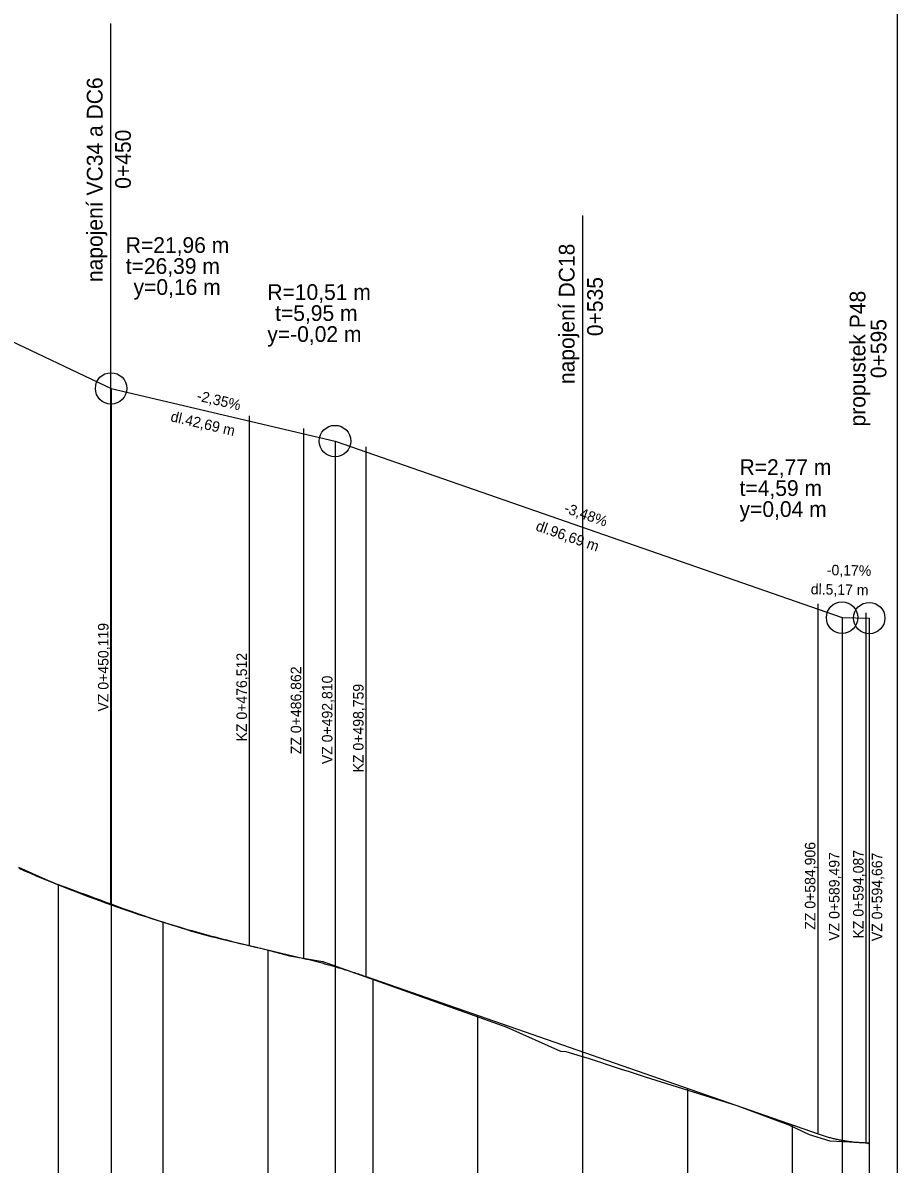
# Model space of a CAD drawing. Extents: x -632716 to -629545, y -1094726 to -1088285.
# Drawn here: x -632010.6 to -631843.9, y -1089374.5 to -1089157 of the extents above; entities that cross this region are included whole.
import ezdxf

# ---------------------------------------------------------------- set-up
doc = ezdxf.new("R2010")
doc.units = 0
for name, color, linetype in [('20', 7, 'Continuous'), ('Default', 7, 'Continuous'), ('SKLONY_NIVELETA', 7, 'Continuous'), ('SKLONY_POPIS', 7, 'Continuous'), ('TECNY_NIVELETA', 7, 'Continuous'), ('VOZOVKA', 7, 'Continuous')]:
    doc.layers.add(name, color=color, linetype=linetype)

msp = doc.modelspace()

# ---------------------------------------------------------------- linework, layer by layer
at = {"layer": '20'}
for points in [[(-631843.88, -1089136.44), (-631843.88, -1089386.44), (-631843.88, -1089436.44), (-631843.88, -1089376.44)], [(-632003.88, -1089321.27), (-632003.88, -1089386.44), (-632003.88, -1089436.44), (-632003.88, -1089376.44)], [(-631983.88, -1089328.38), (-631983.88, -1089386.44), (-631983.88, -1089436.44), (-631983.88, -1089376.44)], [(-631963.88, -1089333.7), (-631963.88, -1089386.44), (-631963.88, -1089436.44), (-631963.88, -1089376.44)], [(-631943.88, -1089339.21), (-631943.88, -1089386.44), (-631943.88, -1089436.44), (-631943.88, -1089376.44)], [(-631923.88, -1089346.17), (-631923.88, -1089386.44), (-631923.88, -1089436.44), (-631923.88, -1089376.44)], [(-631903.88, -1089353.13), (-631903.88, -1089386.44), (-631903.88, -1089436.44), (-631903.88, -1089376.44)], [(-631883.88, -1089360.1), (-631883.88, -1089386.44), (-631883.88, -1089436.44), (-631883.88, -1089376.44)], [(-631863.88, -1089367.06), (-631863.88, -1089386.44), (-631863.88, -1089436.44), (-631863.88, -1089376.44)]]:
    msp.add_lwpolyline(points, dxfattribs=at)
at = {"layer": 'Default'}
for p, q in [((-631967.37, -1089332.88), (-631957.02, -1089335.31)), ((-631967.37, -1089332.88), (-631957.02, -1089335.31)), ((-631945.13, -1089338.78), (-631858.98, -1089368.76)), ((-631945.13, -1089338.78), (-631858.98, -1089368.76)), ((-631849.8, -1089370.44), (-631849.22, -1089370.45)), ((-631849.8, -1089370.44), (-631849.22, -1089370.45))]:
    msp.add_line(p, q, dxfattribs=at)
for points in [[(-632011.36, -1089318.14), (-632010.26, -1089318.62), (-632009.16, -1089319.09), (-632008.06, -1089319.55), (-632006.96, -1089320.01), (-632005.86, -1089320.47), (-632004.76, -1089320.91), (-632003.66, -1089321.36), (-632002.56, -1089321.79), (-632001.46, -1089322.23), (-632000.36, -1089322.65), (-631999.26, -1089323.07), (-631998.16, -1089323.49), (-631997.07, -1089323.9), (-631995.97, -1089324.3), (-631994.87, -1089324.7), (-631992.67, -1089325.48), (-631991.57, -1089325.86), (-631990.47, -1089326.24), (-631989.37, -1089326.61), (-631988.27, -1089326.98), (-631987.17, -1089327.34), (-631986.07, -1089327.69), (-631984.97, -1089328.04), (-631983.87, -1089328.39), (-631982.77, -1089328.72), (-631981.67, -1089329.06), (-631980.57, -1089329.38), (-631979.47, -1089329.71), (-631978.37, -1089330.02), (-631977.27, -1089330.33), (-631976.17, -1089330.64), (-631975.07, -1089330.94), (-631973.97, -1089331.23), (-631972.87, -1089331.52), (-631971.77, -1089331.8), (-631970.67, -1089332.08), (-631969.57, -1089332.35), (-631968.47, -1089332.62), (-631967.37, -1089332.88)], [(-632011.36, -1089318.14), (-632010.26, -1089318.62), (-632009.16, -1089319.09), (-632008.06, -1089319.55), (-632006.96, -1089320.01), (-632005.86, -1089320.47), (-632004.76, -1089320.91), (-632003.66, -1089321.36), (-632002.56, -1089321.79), (-632001.46, -1089322.23), (-632000.36, -1089322.65), (-631999.26, -1089323.07), (-631998.16, -1089323.49), (-631997.07, -1089323.9), (-631995.97, -1089324.3), (-631994.87, -1089324.7), (-631992.67, -1089325.48), (-631991.57, -1089325.86), (-631990.47, -1089326.24), (-631989.37, -1089326.61), (-631988.27, -1089326.98), (-631987.17, -1089327.34), (-631986.07, -1089327.69), (-631984.97, -1089328.04), (-631983.87, -1089328.39), (-631982.77, -1089328.72), (-631981.67, -1089329.06), (-631980.57, -1089329.38), (-631979.47, -1089329.71), (-631978.37, -1089330.02), (-631977.27, -1089330.33), (-631976.17, -1089330.64), (-631975.07, -1089330.94), (-631973.97, -1089331.23), (-631972.87, -1089331.52), (-631971.77, -1089331.8), (-631970.67, -1089332.08), (-631969.57, -1089332.35), (-631968.47, -1089332.62), (-631967.37, -1089332.88)], [(-631957.02, -1089335.31), (-631956.78, -1089335.37), (-631956.53, -1089335.43), (-631956.28, -1089335.49), (-631956.03, -1089335.55), (-631955.78, -1089335.61), (-631955.54, -1089335.67), (-631955.29, -1089335.73), (-631955.04, -1089335.8), (-631954.79, -1089335.86), (-631954.54, -1089335.92), (-631954.3, -1089335.99), (-631954.05, -1089336.05), (-631953.8, -1089336.12), (-631953.55, -1089336.18), (-631953.31, -1089336.25), (-631953.06, -1089336.32), (-631952.81, -1089336.39), (-631952.56, -1089336.46), (-631952.31, -1089336.52), (-631952.07, -1089336.59), (-631951.82, -1089336.66), (-631951.57, -1089336.73), (-631951.32, -1089336.81), (-631950.83, -1089336.95), (-631950.58, -1089337.02), (-631950.33, -1089337.1), (-631950.08, -1089337.17), (-631949.84, -1089337.25), (-631949.59, -1089337.32), (-631949.34, -1089337.4), (-631949.09, -1089337.47), (-631948.84, -1089337.55), (-631948.6, -1089337.63), (-631948.35, -1089337.71), (-631948.1, -1089337.79), (-631947.85, -1089337.87), (-631947.6, -1089337.95), (-631947.36, -1089338.03), (-631947.11, -1089338.11), (-631946.86, -1089338.19), (-631946.61, -1089338.27), (-631946.37, -1089338.36), (-631946.12, -1089338.44), (-631945.87, -1089338.52), (-631945.62, -1089338.61), (-631945.37, -1089338.69), (-631945.13, -1089338.78)], [(-631957.02, -1089335.31), (-631956.78, -1089335.37), (-631956.53, -1089335.43), (-631956.28, -1089335.49), (-631956.03, -1089335.55), (-631955.78, -1089335.61), (-631955.54, -1089335.67), (-631955.29, -1089335.73), (-631955.04, -1089335.8), (-631954.79, -1089335.86), (-631954.54, -1089335.92), (-631954.3, -1089335.99), (-631954.05, -1089336.05), (-631953.8, -1089336.12), (-631953.55, -1089336.18), (-631953.31, -1089336.25), (-631953.06, -1089336.32), (-631952.81, -1089336.39), (-631952.56, -1089336.46), (-631952.31, -1089336.52), (-631952.07, -1089336.59), (-631951.82, -1089336.66), (-631951.57, -1089336.73), (-631951.32, -1089336.81), (-631950.83, -1089336.95), (-631950.58, -1089337.02), (-631950.33, -1089337.1), (-631950.08, -1089337.17), (-631949.84, -1089337.25), (-631949.59, -1089337.32), (-631949.34, -1089337.4), (-631949.09, -1089337.47), (-631948.84, -1089337.55), (-631948.6, -1089337.63), (-631948.35, -1089337.71), (-631948.1, -1089337.79), (-631947.85, -1089337.87), (-631947.6, -1089337.95), (-631947.36, -1089338.03), (-631947.11, -1089338.11), (-631946.86, -1089338.19), (-631946.61, -1089338.27), (-631946.37, -1089338.36), (-631946.12, -1089338.44), (-631945.87, -1089338.52), (-631945.62, -1089338.61), (-631945.37, -1089338.69), (-631945.13, -1089338.78)], [(-631858.98, -1089368.76), (-631858.79, -1089368.83), (-631858.6, -1089368.89), (-631858.41, -1089368.96), (-631858.21, -1089369.02), (-631858.02, -1089369.08), (-631857.83, -1089369.14), (-631857.64, -1089369.2), (-631857.45, -1089369.25), (-631857.26, -1089369.31), (-631857.07, -1089369.36), (-631856.87, -1089369.42), (-631856.68, -1089369.47), (-631856.49, -1089369.52), (-631856.3, -1089369.57), (-631856.11, -1089369.61), (-631855.92, -1089369.66), (-631855.73, -1089369.71), (-631855.54, -1089369.75), (-631855.34, -1089369.79), (-631855.15, -1089369.83), (-631854.96, -1089369.87), (-631854.77, -1089369.91), (-631854.58, -1089369.95), (-631854.2, -1089370.02), (-631854.01, -1089370.05), (-631853.81, -1089370.08), (-631853.62, -1089370.11), (-631853.43, -1089370.14), (-631853.24, -1089370.17), (-631853.05, -1089370.19), (-631852.86, -1089370.22), (-631852.67, -1089370.24), (-631852.48, -1089370.26), (-631852.28, -1089370.29), (-631852.09, -1089370.31), (-631851.9, -1089370.32), (-631851.71, -1089370.34), (-631851.52, -1089370.36), (-631851.33, -1089370.37), (-631851.14, -1089370.38), (-631850.95, -1089370.4), (-631850.75, -1089370.41), (-631850.56, -1089370.42), (-631850.37, -1089370.42), (-631850.18, -1089370.43), (-631849.99, -1089370.44), (-631849.8, -1089370.44)], [(-631858.98, -1089368.76), (-631858.79, -1089368.83), (-631858.6, -1089368.89), (-631858.41, -1089368.96), (-631858.21, -1089369.02), (-631858.02, -1089369.08), (-631857.83, -1089369.14), (-631857.64, -1089369.2), (-631857.45, -1089369.25), (-631857.26, -1089369.31), (-631857.07, -1089369.36), (-631856.87, -1089369.42), (-631856.68, -1089369.47), (-631856.49, -1089369.52), (-631856.3, -1089369.57), (-631856.11, -1089369.61), (-631855.92, -1089369.66), (-631855.73, -1089369.71), (-631855.54, -1089369.75), (-631855.34, -1089369.79), (-631855.15, -1089369.83), (-631854.96, -1089369.87), (-631854.77, -1089369.91), (-631854.58, -1089369.95), (-631854.2, -1089370.02), (-631854.01, -1089370.05), (-631853.81, -1089370.08), (-631853.62, -1089370.11), (-631853.43, -1089370.14), (-631853.24, -1089370.17), (-631853.05, -1089370.19), (-631852.86, -1089370.22), (-631852.67, -1089370.24), (-631852.48, -1089370.26), (-631852.28, -1089370.29), (-631852.09, -1089370.31), (-631851.9, -1089370.32), (-631851.71, -1089370.34), (-631851.52, -1089370.36), (-631851.33, -1089370.37), (-631851.14, -1089370.38), (-631850.95, -1089370.4), (-631850.75, -1089370.41), (-631850.56, -1089370.42), (-631850.37, -1089370.42), (-631850.18, -1089370.43), (-631849.99, -1089370.44), (-631849.8, -1089370.44)]]:
    msp.add_lwpolyline(points, dxfattribs=at)
at = {"layer": 'SKLONY_NIVELETA'}
for p, q in [((-631993.88, -1089157.14), (-631993.88, -1089325.05)), ((-631903.88, -1089193.74), (-631903.88, -1089353.13)), ((-632041.41, -1089204.03), (-631993.77, -1089226.68)), ((-631993.77, -1089226.68), (-631993.77, -1089436.44)), ((-631993.77, -1089226.68), (-631951.07, -1089236.71)), ((-631951.07, -1089236.71), (-631951.07, -1089436.44)), ((-631951.07, -1089236.71), (-631854.39, -1089270.36)), ((-631854.39, -1089270.36), (-631854.39, -1089436.44)), ((-631854.39, -1089270.36), (-631849.22, -1089270.45)), ((-631849.22, -1089270.45), (-631849.22, -1089436.44)), ((-631967.37, -1089332.88), (-631957.02, -1089335.31)), ((-631945.13, -1089338.78), (-631858.98, -1089368.76)), ((-631849.8, -1089370.44), (-631849.22, -1089370.45))]:
    msp.add_line(p, q, dxfattribs=at)
for points in [[(-632011.36, -1089318.14), (-632010.26, -1089318.62), (-632009.16, -1089319.09), (-632008.06, -1089319.55), (-632006.96, -1089320.01), (-632005.86, -1089320.47), (-632004.76, -1089320.91), (-632003.66, -1089321.36), (-632002.56, -1089321.79), (-632001.46, -1089322.23), (-632000.36, -1089322.65), (-631999.26, -1089323.07), (-631998.16, -1089323.49), (-631997.07, -1089323.9), (-631995.97, -1089324.3), (-631994.87, -1089324.7), (-631992.67, -1089325.48), (-631991.57, -1089325.86), (-631990.47, -1089326.24), (-631989.37, -1089326.61), (-631988.27, -1089326.98), (-631987.17, -1089327.34), (-631986.07, -1089327.69), (-631984.97, -1089328.04), (-631983.87, -1089328.39), (-631982.77, -1089328.72), (-631981.67, -1089329.06), (-631980.57, -1089329.38), (-631979.47, -1089329.71), (-631978.37, -1089330.02), (-631977.27, -1089330.33), (-631976.17, -1089330.64), (-631975.07, -1089330.94), (-631973.97, -1089331.23), (-631972.87, -1089331.52), (-631971.77, -1089331.8), (-631970.67, -1089332.08), (-631969.57, -1089332.35), (-631968.47, -1089332.62), (-631967.37, -1089332.88)], [(-631957.02, -1089335.31), (-631956.78, -1089335.37), (-631956.53, -1089335.43), (-631956.28, -1089335.49), (-631956.03, -1089335.55), (-631955.78, -1089335.61), (-631955.54, -1089335.67), (-631955.29, -1089335.73), (-631955.04, -1089335.8), (-631954.79, -1089335.86), (-631954.54, -1089335.92), (-631954.3, -1089335.99), (-631954.05, -1089336.05), (-631953.8, -1089336.12), (-631953.55, -1089336.18), (-631953.31, -1089336.25), (-631953.06, -1089336.32), (-631952.81, -1089336.39), (-631952.56, -1089336.46), (-631952.31, -1089336.52), (-631952.07, -1089336.59), (-631951.82, -1089336.66), (-631951.57, -1089336.73), (-631951.32, -1089336.81), (-631950.83, -1089336.95), (-631950.58, -1089337.02), (-631950.33, -1089337.1), (-631950.08, -1089337.17), (-631949.84, -1089337.25), (-631949.59, -1089337.32), (-631949.34, -1089337.4), (-631949.09, -1089337.47), (-631948.84, -1089337.55), (-631948.6, -1089337.63), (-631948.35, -1089337.71), (-631948.1, -1089337.79), (-631947.85, -1089337.87), (-631947.6, -1089337.95), (-631947.36, -1089338.03), (-631947.11, -1089338.11), (-631946.86, -1089338.19), (-631946.61, -1089338.27), (-631946.37, -1089338.36), (-631946.12, -1089338.44), (-631945.87, -1089338.52), (-631945.62, -1089338.61), (-631945.37, -1089338.69), (-631945.13, -1089338.78)], [(-631858.98, -1089368.76), (-631858.79, -1089368.83), (-631858.6, -1089368.89), (-631858.41, -1089368.96), (-631858.21, -1089369.02), (-631858.02, -1089369.08), (-631857.83, -1089369.14), (-631857.64, -1089369.2), (-631857.45, -1089369.25), (-631857.26, -1089369.31), (-631857.07, -1089369.36), (-631856.87, -1089369.42), (-631856.68, -1089369.47), (-631856.49, -1089369.52), (-631856.3, -1089369.57), (-631856.11, -1089369.61), (-631855.92, -1089369.66), (-631855.73, -1089369.71), (-631855.54, -1089369.75), (-631855.34, -1089369.79), (-631855.15, -1089369.83), (-631854.96, -1089369.87), (-631854.77, -1089369.91), (-631854.58, -1089369.95), (-631854.2, -1089370.02), (-631854.01, -1089370.05), (-631853.81, -1089370.08), (-631853.62, -1089370.11), (-631853.43, -1089370.14), (-631853.24, -1089370.17), (-631853.05, -1089370.19), (-631852.86, -1089370.22), (-631852.67, -1089370.24), (-631852.48, -1089370.26), (-631852.28, -1089370.29), (-631852.09, -1089370.31), (-631851.9, -1089370.32), (-631851.71, -1089370.34), (-631851.52, -1089370.36), (-631851.33, -1089370.37), (-631851.14, -1089370.38), (-631850.95, -1089370.4), (-631850.75, -1089370.41), (-631850.56, -1089370.42), (-631850.37, -1089370.42), (-631850.18, -1089370.43), (-631849.99, -1089370.44), (-631849.8, -1089370.44)]]:
    msp.add_lwpolyline(points, dxfattribs=at)
for centre in [(-631993.77, -1089226.68), (-631951.07, -1089236.71), (-631854.39, -1089270.36), (-631849.22, -1089270.45)]:
    msp.add_circle(centre, 3, dxfattribs=at)
at = {"layer": 'TECNY_NIVELETA'}
for p, q in [((-631993.77, -1089226.68), (-631993.77, -1089226.68)), ((-631967.37, -1089332.88), (-631967.37, -1089231.88)), ((-631957.02, -1089335.31), (-631957.02, -1089234.31)), ((-631951.07, -1089236.71), (-631951.07, -1089236.71)), ((-631945.13, -1089338.78), (-631945.13, -1089237.78)), ((-631858.98, -1089368.76), (-631858.98, -1089267.76)), ((-631849.8, -1089370.44), (-631849.8, -1089269.44)), ((-631854.39, -1089270.36), (-631854.39, -1089270.36)), ((-631849.22, -1089270.45), (-631849.22, -1089270.45))]:
    msp.add_line(p, q, dxfattribs=at)
at = {"layer": 'VOZOVKA'}
msp.add_lwpolyline([(-632011.42, -1089317.92), (-632010.14, -1089318.48), (-632008.87, -1089319.05), (-632007.59, -1089319.62), (-632005.92, -1089320.37), (-632004.81, -1089320.87), (-632004.25, -1089321.08), (-632002.59, -1089321.69), (-632001.78, -1089321.99), (-632000.78, -1089322.36), (-631999.78, -1089322.73), (-631998.78, -1089323.1), (-631997.78, -1089323.47), (-631996.78, -1089323.84), (-631995.86, -1089324.18), (-631994.95, -1089324.52), (-631994.03, -1089324.85), (-631993.11, -1089325.19), (-631992.19, -1089325.53), (-631991.27, -1089325.86), (-631990.35, -1089326.2), (-631989.97, -1089326.34), (-631989.44, -1089326.53), (-631988.55, -1089326.84), (-631988.52, -1089326.85), (-631987.6, -1089327.15), (-631986.68, -1089327.46), (-631985.76, -1089327.76), (-631984.85, -1089328.06), (-631983.93, -1089328.36), (-631983.01, -1089328.66), (-631982.09, -1089328.96), (-631981.17, -1089329.26), (-631980.44, -1089329.5), (-631980.25, -1089329.56), (-631979.34, -1089329.83), (-631978.42, -1089330.11), (-631977.5, -1089330.38), (-631976.58, -1089330.66), (-631976.17, -1089330.78), (-631975.66, -1089330.9), (-631974.75, -1089331.13), (-631973.83, -1089331.36), (-631972.91, -1089331.58), (-631971.99, -1089331.8), (-631971.07, -1089332.02), (-631970.15, -1089332.24), (-631969.24, -1089332.46), (-631968.24, -1089332.69), (-631967.24, -1089332.92), (-631966.24, -1089333.16), (-631965.24, -1089333.39), (-631964.75, -1089333.5), (-631964.24, -1089333.63), (-631959.77, -1089334.8), (-631953.41, -1089335.88), (-631918.3, -1089348.4), (-631908.1, -1089352.98), (-631907.05, -1089353.04), (-631904.14, -1089353.95), (-631902.62, -1089354.42), (-631901.09, -1089354.88), (-631900.65, -1089355.01), (-631899.57, -1089355.38), (-631898.05, -1089355.89), (-631896.52, -1089356.4), (-631895, -1089356.89), (-631893.48, -1089357.38), (-631891.95, -1089357.86), (-631874.45, -1089363.33), (-631867.17, -1089366.11), (-631864.56, -1089367.06), (-631860.64, -1089368.9), (-631856.72, -1089370.11), (-631850.48, -1089370.4), (-631849.55, -1089370.55), (-631849.35, -1089370.58), (-631849.22, -1089370.45)], dxfattribs=at)

# ---------------------------------------------------------------- texts
at = {"layer": 'SKLONY_POPIS'}
for s, height, rotation, p in [('napojení VC34 a DC6', 3, 90, (-631995.4, -1089206.41)), ('0+450', 3, 90, (-631990, -1089188.62)), ('napojení DC18', 3, 90, (-631905.4, -1089225.85)), ('0+535', 3, 90, (-631900, -1089216.71)), ('propustek P48', 3, 90, (-631849.94, -1089233.93)), ('0+595', 3, 90, (-631845.94, -1089224.72)), ('-2,35%', 2, 346.7804, (-631977.56, -1089228.95)), ('dl.42,69 m', 2, 346.7804, (-631982.56, -1089232.91)), ('-3,48%', 2, 340.8094, (-631907.56, -1089250.27)), ('dl.96,69 m', 2, 340.8094, (-631912.95, -1089253.69)), ('-0,17%', 2, 359.0395, (-631857.31, -1089262.27)), ('dl.5,17 m', 2, 359.0395, (-631860.37, -1089265.92)), ('VZ 0+450,119', 2, 90, (-631994.27, -1089288.26)), ('KZ 0+476,512', 2, 90, (-631967.87, -1089293.96)), ('ZZ 0+486,862', 2, 90, (-631957.52, -1089296.39)), ('VZ 0+492,810', 2, 90, (-631951.57, -1089298.29)), ('KZ 0+498,759', 2, 90, (-631945.63, -1089299.86)), ('ZZ 0+584,906', 2, 90, (-631859.48, -1089329.85)), ('VZ 0+589,497', 2, 90, (-631854.89, -1089331.94)), ('KZ 0+594,087', 2, 90, (-631850.3, -1089331.52)), ('VZ 0+594,667', 2, 90, (-631846.73, -1089332.03))]:
    msp.add_text(s, height=height, rotation=rotation, dxfattribs=at).set_placement(p)
for s, p in [('R=21,96 m', (-631990.98, -1089200.85)), ('t=26,39 m', (-631990.98, -1089204.85)), ('y=0,16 m', (-631989.49, -1089208.85)), ('R=10,51 m', (-631963.98, -1089209.81)), ('t=5,95 m', (-631962.5, -1089213.81)), ('y=-0,02 m', (-631963.98, -1089217.81)), ('R=2,77 m', (-631873.94, -1089243.17)), ('t=4,59 m', (-631873.94, -1089247.17)), ('y=0,04 m', (-631873.94, -1089251.17))]:
    msp.add_text(s, height=3, dxfattribs=at).set_placement(p)

doc.saveas('drawing.dxf')
